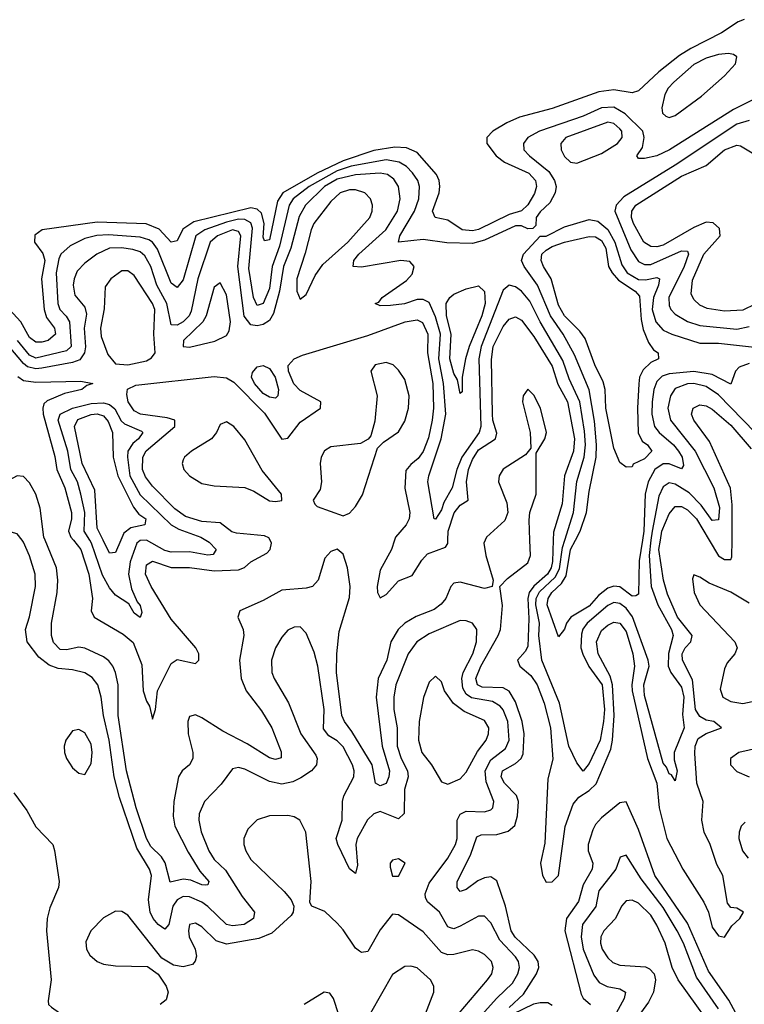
# Model space of a CAD drawing. Header units: inches. Extents: x 1694797 to 1849917, y 907313 to 1017959.
# Tile 495 of 656: x 1781338 to 1783694, y 988491 to 991693. Entities that reach past the tile are written whole.
import ezdxf

# ---------------------------------------------------------------- set-up
doc = ezdxf.new("R2010")
doc.units = ezdxf.units.IN
doc.header["$MEASUREMENT"] = 0
doc.layers.add('B7988', color=7, linetype='Continuous')
doc.layers.add('B7989', color=7, linetype='Continuous')

msp = doc.modelspace()

# ---------------------------------------------------------------- linework, layer by layer
at = {"layer": 'B7988', "color": 5}
for points, elevation in [([(1782810, 988423), (1782889.2, 988510.8), (1782940.4, 988559.6), (1782958.4, 988590), (1782962.9, 988610), (1782959.6, 988630), (1782950, 988645), (1782899.6, 988699.6), (1782870, 988755.9), (1782850, 988777), (1782830, 988777.8), (1782770, 988744.4), (1782750, 988736.2), (1782739.3, 988739.3), (1782730, 988743), (1782703.2, 988790), (1782663.9, 988823.9), (1782657.5, 988837.6), (1782656.2, 988850), (1782670, 988884.6), (1782730, 988965.7), (1782755.4, 989010), (1782760.3, 989030), (1782761, 989090), (1782770, 989108.7), (1782790, 989118.6), (1782850, 989116.8), (1782870, 989122.9), (1782876.2, 989130), (1782879.6, 989150), (1782854.4, 989214.4), (1782851.1, 989250), (1782870, 989285.9), (1782917.4, 989322.6), (1782929.6, 989350), (1782925.5, 989410), (1782910, 989448.2), (1782900.1, 989460.1), (1782875.3, 989475.3), (1782806.9, 989486.9), (1782790, 989499.6), (1782779, 989519), (1782775.5, 989550), (1782780.5, 989570), (1782811.6, 989630), (1782823.5, 989670), (1782824.1, 989710), (1782810, 989729.8), (1782790, 989738.3), (1782770, 989738.5), (1782670, 989695.7), (1782629, 989670), (1782601.3, 989630), (1782561.3, 989530), (1782554.2, 989490), (1782555, 989450), (1782565.4, 989390), (1782565.7, 989330), (1782578.5, 989290), (1782598.7, 989250), (1782600.9, 989230), (1782589.8, 989189.8), (1782588.7, 989111.3), (1782570, 989094.1), (1782510, 989117.7), (1782490, 989110.3), (1782469.5, 989090.5), (1782435.2, 989030), (1782431.2, 989010), (1782436.9, 988943.1), (1782430, 988916.3), (1782410, 988931), (1782372.1, 989010), (1782367.6, 989030), (1782386.1, 989090), (1782387.4, 989150), (1782391.8, 989168.2), (1782424.3, 989230), (1782426, 989250), (1782420.5, 989270), (1782390, 989328.4), (1782370, 989347.5), (1782343.3, 989363.3), (1782326.4, 989386.4), (1782328, 989450), (1782307, 989590), (1782295.6, 989635.6), (1782270, 989698), (1782250, 989718), (1782230, 989717.7), (1782210, 989708), (1782190, 989684.7), (1782170, 989649.6), (1782156.8, 989610), (1782157.6, 989570), (1782165.1, 989550), (1782211.7, 989471.7), (1782252.3, 989370), (1782300.5, 989300.5), (1782305.3, 989290), (1782303.5, 989270), (1782286.4, 989250), (1782252.4, 989227.6), (1782225.8, 989214.2), (1782190, 989206.4), (1782150, 989215.2), (1782070, 989255.5), (1782050, 989261.1), (1782030, 989256.9), (1781993.4, 989206.6), (1781939.3, 989150), (1781921.1, 989110), (1781920.1, 989090), (1781928, 989052), (1781952.9, 988990), (1781970, 988962.1), (1782006.8, 988926.8), (1782061, 988841), (1782101.5, 988790), (1782098.6, 988770), (1782067.4, 988750), (1782030, 988745.9), (1782010.5, 988750.5), (1781950, 988808.6), (1781930, 988822.3), (1781890, 988840.4), (1781870, 988841.3), (1781850, 988830.2), (1781835.6, 988810), (1781823.4, 988750), (1781810, 988734.8), (1781788.7, 988750), (1781771.9, 988770), (1781762.7, 988790), (1781756.8, 988830), (1781766.4, 988910), (1781759.8, 988930), (1781718.7, 988998.7), (1781663, 989163), (1781645.1, 989230), (1781629, 989350), (1781610.7, 989430), (1781603.3, 989490), (1781591.7, 989530), (1781573.3, 989553.3), (1781550, 989568.6), (1781510, 989578.8), (1781463.3, 989583.3), (1781433.5, 989593.5), (1781400, 989620), (1781362, 989670), (1781356.9, 989710), (1781370, 989751.3), (1781389.1, 989850), (1781387.8, 989890), (1781370, 989949.7), (1781350, 989994.2), (1781345.6, 990000)], 640), ([(1782851.7, 990000), (1782847.7, 989990), (1782853.9, 989950), (1782877.6, 989870), (1782874.4, 989850), (1782850, 989842.5), (1782770, 989863.4), (1782750, 989860.2), (1782740.4, 989850), (1782723.2, 989810), (1782708.4, 989791.6), (1782685.3, 989774.7), (1782627.5, 989752.5), (1782590.1, 989730), (1782568.3, 989710), (1782545, 989670), (1782531.9, 989610), (1782504.2, 989550), (1782497.1, 989490), (1782516.7, 989330), (1782540.3, 989250), (1782538.6, 989230), (1782530, 989208.6), (1782510, 989201.5), (1782495.3, 989210), (1782483.9, 989270), (1782418.1, 989378.1), (1782393.9, 989410), (1782385.6, 989430), (1782367.8, 989570), (1782369.4, 989630.6), (1782377.2, 989702.8), (1782410, 989814), (1782413, 989850), (1782403.8, 989910), (1782390, 989955.1), (1782370, 989971.2), (1782350, 989963.5), (1782330, 989941.7), (1782309, 989870), (1782290.1, 989849.9), (1782270, 989844.3), (1782190, 989837.7), (1782130, 989804), (1782053.8, 989770), (1782047.3, 989750), (1782065, 989710), (1782067.3, 989690), (1782052.2, 989610), (1782058.4, 989550), (1782074.4, 989510), (1782124.8, 989444.8), (1782158.4, 989390), (1782188.2, 989311.8), (1782188.1, 989291.9), (1782170, 989286.7), (1782150, 989291.9), (1782078.2, 989338.2), (1781998.5, 989378.5), (1781930, 989422.4), (1781910, 989432.6), (1781890, 989426.6), (1781885.2, 989410), (1781885.4, 989370), (1781900.6, 989310), (1781901.5, 989290), (1781890.1, 989270), (1781865.8, 989250), (1781854.7, 989230), (1781839.4, 989150), (1781837.2, 989102.8), (1781842.3, 989070), (1781885.3, 988985.3), (1781923.4, 988923.4), (1781952.9, 988890), (1781950, 988879.6), (1781942, 988878), (1781930, 988878.9), (1781894.3, 988894.3), (1781870, 988897.9), (1781827.6, 988887.6), (1781811.3, 988951.3), (1781798.9, 988970), (1781764.3, 989004.3), (1781750.4, 989030), (1781716.3, 989130), (1781685.4, 989250), (1781658, 989430), (1781657.8, 989530), (1781650, 989569.8), (1781641.2, 989590), (1781627.8, 989607.8), (1781610, 989620.6), (1781550, 989649.3), (1781530, 989652.6), (1781490, 989644), (1781470, 989644.5), (1781447.7, 989667.7), (1781441.8, 989690), (1781441, 989730), (1781459.9, 989830), (1781462.1, 989870), (1781457.7, 989910), (1781420.6, 990000)], 620), ([(1781512.5, 990000), (1781536.5, 989970), (1781563, 989890), (1781574.9, 989810), (1781570.4, 989770), (1781579.6, 989750), (1781674.9, 989694.9), (1781707, 989667), (1781735.2, 989595.2), (1781739.8, 989510), (1781750, 989476.5), (1781760.3, 989460.3), (1781770, 989417.6), (1781779.1, 989450), (1781786.6, 989510), (1781830, 989598.8), (1781850, 989611.8), (1781910, 989598.7), (1781920.5, 989610), (1781920.9, 989630), (1781911.1, 989650), (1781830, 989743.8), (1781765.3, 989850), (1781747.3, 989890), (1781750, 989919.7), (1781770, 989932.4), (1781830, 989910.8), (1781890, 989911.6), (1781970, 989900), (1782050, 989903.6), (1782068.8, 989911.2), (1782090.1, 989930), (1782141.9, 989958.1), (1782152.6, 989970), (1782156.9, 989990), (1782152.2, 990000)], 580), ([(1781943.4, 990000), (1781953.7, 989993.7), (1781977.4, 989970), (1781966.8, 989953.2), (1781950, 989951.8), (1781890, 989962), (1781830, 989960.9), (1781810, 989967.1), (1781750, 989999.7), (1781730, 989998.7), (1781718.6, 989990), (1781696.9, 989930), (1781692.3, 989890), (1781701.8, 989841.8), (1781719.7, 989799.7), (1781730, 989787.7), (1781735, 989765), (1781730, 989748.6), (1781710, 989763), (1781693.3, 989793.3), (1781650, 989821.5), (1781630, 989845.2), (1781606.7, 989886.7), (1781571.5, 989990), (1781565.6, 990000)], 560), ([(1781667, 990000), (1781650, 989959.8), (1781630, 989958), (1781609.3, 990000)], 540), ([(1782556.3, 990000), (1782546.6, 989970), (1782510, 989902.2), (1782499.9, 989850), (1782501.8, 989830), (1782510, 989812.7), (1782530, 989823.5), (1782570, 989868.5), (1782614.2, 989885.8), (1782645.2, 989934.8), (1782664.2, 989955.8), (1782722.5, 989977.5), (1782730, 989989.8), (1782730.4, 990000)], 580), ([(1782930, 988479.8), (1782976.2, 988523.8), (1783018.1, 988590), (1783026.1, 988610), (1783023.7, 988630), (1783010.8, 988650), (1782949.5, 988709.5), (1782936, 988730), (1782918.2, 988810), (1782890, 988892.6), (1782870, 988905.2), (1782850, 988902.4), (1782828, 988892), (1782790, 988863.9), (1782770, 988857.8), (1782760.2, 988870), (1782760.7, 988890), (1782803.9, 988976.1), (1782825, 989035), (1782838.3, 989041.7), (1782890, 989043.3), (1782926.7, 989053.3), (1782948.2, 989071.8), (1782956.3, 989103.7), (1782959.5, 989150), (1782953.4, 989170), (1782914.9, 989210), (1782904.1, 989230), (1782907.7, 989250), (1782950, 989273.6), (1782968.2, 989290), (1782974.9, 989305.1), (1782978.8, 989370), (1782971.5, 989410), (1782950, 989474.1), (1782929.4, 989509.4), (1782910, 989519.7), (1782842.3, 989522.3), (1782826.9, 989530), (1782821.8, 989550), (1782837, 989590), (1782894.3, 989690), (1782901.6, 989710), (1782908.3, 989788.2), (1782899.7, 989850), (1782924.5, 989875.5), (1782990, 989926), (1782999.2, 989950), (1782997.3, 990000)], 620), ([(1783072.8, 990000), (1783070.8, 989930.8), (1783066.3, 989910), (1783054.3, 989890), (1783009.4, 989850.6), (1782995, 989830), (1782990, 989810), (1782994.1, 989745.9), (1782990, 989654.9), (1782981.8, 989638.2), (1782956.9, 989610), (1782964.8, 989590), (1783000.6, 989560.6), (1783020.2, 989530), (1783043.5, 989470), (1783064.2, 989390), (1783071.9, 989288.1), (1783055.6, 989224.4), (1783045.3, 989014.7), (1783031.7, 988950), (1783038, 988910), (1783050, 988887.7), (1783070, 988888.8), (1783090.5, 988909.5), (1783111.4, 989068.6), (1783138.2, 989141.8), (1783155.9, 989164.1), (1783190, 989186.1), (1783212.7, 989207.3), (1783260, 989320), (1783266.2, 989350), (1783270.6, 989430), (1783265.9, 989530), (1783258, 989558), (1783219.5, 989630), (1783214.1, 989670), (1783230, 989706.1), (1783250, 989723.8), (1783270, 989733), (1783290, 989730.3), (1783310, 989703.4), (1783331.9, 989630), (1783337, 989590), (1783328.6, 989530), (1783329.9, 989510.1), (1783379.3, 989290), (1783409.6, 989210), (1783417, 989130), (1783442, 989030), (1783493.9, 988930), (1783562.4, 988822.4), (1783577.5, 988790), (1783590, 988741.5), (1783610, 988713.6), (1783630, 988709.2), (1783653.7, 988746.3), (1783679.6, 988770), (1783691.6, 988790), (1783670, 988803.7), (1783650, 988805.7), (1783640, 988820), (1783624.3, 988910), (1783605.3, 988945.3), (1783583.3, 989010), (1783563.7, 989050), (1783556.6, 989090), (1783560.9, 989150), (1783540.2, 989210), (1783533.9, 989306.1), (1783534.5, 989330), (1783544.6, 989355.4), (1783570, 989371.2), (1783620.6, 989390), (1783594.7, 989410), (1783570, 989415.3), (1783550, 989426.4), (1783535.2, 989450), (1783526.1, 989546.1), (1783493.1, 989610), (1783492.1, 989630), (1783502.1, 989650), (1783520.8, 989670), (1783524.9, 989690), (1783476.7, 989750), (1783444.6, 989824.6), (1783431.9, 989870), (1783416.6, 989970), (1783421.3, 990000)], 580), ([(1783390.7, 990000), (1783384.7, 989950), (1783391.9, 989850), (1783412.9, 989790), (1783458.1, 989710), (1783462.5, 989690), (1783447.9, 989632.1), (1783447.1, 989590), (1783454.9, 989570), (1783490, 989521.8), (1783497.5, 989490), (1783493.4, 989433.4), (1783498.8, 989390), (1783466, 989310), (1783466.3, 989286.3), (1783475.5, 989250), (1783470, 989217.6), (1783457.1, 989237.1), (1783450, 989240.3), (1783441.4, 989261.4), (1783430, 989274.8), (1783370, 989495.1), (1783368, 989530), (1783384.6, 989590), (1783382.1, 989610), (1783330.6, 989750.6), (1783310, 989778.7), (1783290, 989794.2), (1783270, 989797.7), (1783250, 989787.5), (1783183.1, 989730), (1783169.7, 989710.3), (1783165.4, 989694.6), (1783163.2, 989650), (1783169, 989629), (1783189.2, 989589.2), (1783232.2, 989530), (1783239.4, 989450), (1783236.8, 989410), (1783225.1, 989350), (1783190, 989274), (1783170, 989249), (1783150, 989276.3), (1783124.1, 989330), (1783093.1, 989470), (1783035.7, 989610), (1783026, 989690), (1783028.8, 989730), (1783016.9, 989790), (1783017.5, 989810), (1783028.3, 989831.8), (1783079.7, 989880.3), (1783093.3, 989906.7), (1783103.2, 989976.8), (1783110.4, 990000)], 560), ([(1783362.8, 990000), (1783352.7, 989932.7), (1783350, 989825.1), (1783341.2, 989818.8), (1783330, 989818), (1783290, 989848.2), (1783270, 989850.3), (1783250, 989844.1), (1783220.2, 989819.8), (1783190, 989785.2), (1783130.3, 989749.7), (1783115.6, 989730), (1783110, 989711.1), (1783090, 989685.6), (1783052.8, 989790), (1783056.9, 989810), (1783068.5, 989830), (1783100.4, 989859.6), (1783115.3, 989884.7), (1783129.6, 989970), (1783145.1, 990000)], 540), ([(1783580, 990000), (1783610, 989949.6), (1783630, 989936.9), (1783650, 989937.8), (1783654.3, 989945.7), (1783654.7, 990000)], 580), ([(1783710, 989795.5), (1783650, 989831.6), (1783580.3, 989860.3), (1783550, 989879.9), (1783530, 989887.8), (1783525.6, 989874.4), (1783531.7, 989830), (1783549.2, 989790), (1783664, 989670), (1783671.6, 989650), (1783664, 989630), (1783638.9, 989601.1), (1783630, 989582), (1783615.7, 989515.7), (1783624.6, 989490), (1783650, 989475.9), (1783690, 989468.7), (1783750, 989481.6)], 620), ([(1783767.2, 989330), (1783676, 989310), (1783649.6, 989290), (1783649.1, 989270), (1783670, 989247.5), (1783710.3, 989230)], 620), ([(1781318.4, 989178.4), (1781361.3, 989121.3), (1781390, 989067.4), (1781445.3, 989010), (1781451, 988991), (1781466.7, 988890), (1781464.4, 988870), (1781435.9, 988804.1), (1781427.2, 988770), (1781425.4, 988730), (1781439.8, 988570), (1781430, 988502), (1781431.8, 988490), (1781440.9, 988480.9), (1781485.3, 988450), (1781497.8, 988410), (1781537.3, 988330), (1781541.1, 988310), (1781536.7, 988283.3), (1781527.9, 988272.1), (1781510, 988271.6), (1781390, 988328.9), (1781370, 988345.4), (1781313.2, 988410)], 640), ([(1783690, 988419), (1783643.8, 988503.8), (1783577.9, 988597.9), (1783510, 988754), (1783403.2, 988910), (1783350, 989058.7), (1783310, 989149.7), (1783290, 989146.3), (1783230, 989096.7), (1783210, 989075.2), (1783201.5, 989058.5), (1783186.5, 989010), (1783187.1, 988990), (1783201.5, 988950), (1783199.6, 988930), (1783170, 988878.9), (1783154.8, 988825.2), (1783116.3, 988770), (1783111, 988730), (1783163.7, 988523.7), (1783170.3, 988510.3), (1783194.2, 988490)], 620), ([(1782730, 988418.4), (1782859.2, 988570), (1782873.1, 988590), (1782877.8, 988610), (1782871.7, 988630), (1782850, 988653), (1782830, 988663.4), (1782810, 988667.4), (1782750, 988652.4), (1782730, 988651.1), (1782710, 988658.6), (1782650, 988726.4), (1782570, 988781.7), (1782550, 988784.2), (1782510, 988733.1), (1782470, 988662.8), (1782450, 988659), (1782443.3, 988663.3), (1782430, 988673.6), (1782390, 988732.9), (1782370, 988754.8), (1782330, 988792), (1782288, 988810), (1782281.5, 988821.5), (1782286.2, 988890), (1782268.4, 989050), (1782249.2, 989089.2), (1782230, 989100.3), (1782210, 989104.5), (1782150, 989104), (1782110, 989090.9), (1782079.6, 989060.4), (1782066.4, 989030), (1782066.5, 989010), (1782072.9, 988990), (1782090, 988961.3), (1782197.8, 988857.8), (1782220.9, 988830), (1782228.9, 988810), (1782227, 988790), (1782220.3, 988779.7), (1782158.4, 988721.6), (1782115.8, 988704.2), (1782010, 988685.7), (1781976.8, 988696.8), (1781930, 988742.5), (1781910, 988754.1), (1781890, 988750.7), (1781886.4, 988730), (1781889.4, 988710), (1781908.5, 988670), (1781913, 988647), (1781908.8, 988631.2), (1781899.4, 988620.6), (1781870, 988612.1), (1781837.8, 988617.8), (1781800.3, 988640.3), (1781690, 988781), (1781670, 988793), (1781650, 988793.7), (1781610, 988772), (1781569.3, 988730), (1781553.4, 988693.4), (1781555.3, 988670), (1781566.3, 988650), (1781590.4, 988630), (1781610, 988621.7), (1781650, 988615.5), (1781753.1, 988613.1), (1781788.4, 988588.4), (1781814, 988550), (1781820.9, 988530), (1781814.4, 988505.6), (1781794.9, 988490)], 660), ([(1783697.3, 989082.7), (1783684.4, 989070), (1783677.2, 989050), (1783676.3, 989030), (1783688.2, 988990), (1783706.4, 988966.4)], 620), ([(1783610, 988476), (1783538.7, 988578.7), (1783497.1, 988690), (1783476.5, 988730), (1783430, 988805.9), (1783358.7, 988898.7), (1783310, 988975.4), (1783290.3, 988969.7), (1783277, 988930), (1783220.8, 988859.2), (1783211.1, 988808.9), (1783167.9, 988750), (1783163.7, 988710), (1783169.8, 988670), (1783205.2, 988585.2), (1783222.1, 988562), (1783248.7, 988548.7), (1783290, 988541), (1783307.8, 988530), (1783303.9, 988510), (1783278, 988462)], 640), ([(1783626, 988366), (1783479.2, 988570), (1783459.3, 988610), (1783436.6, 988690), (1783410, 988748.4), (1783390, 988780.7), (1783350, 988819.3), (1783330, 988829.1), (1783310, 988827), (1783295.2, 988810), (1783275.5, 988770), (1783237.4, 988730), (1783227.3, 988710), (1783226.3, 988690), (1783231.9, 988670), (1783250, 988641.6), (1783266.9, 988626.9), (1783290, 988617.9), (1783372.5, 988612.5), (1783386.4, 988606.4), (1783401.4, 988590), (1783405.4, 988570), (1783398.7, 988530), (1783382.8, 988497.2), (1783348.3, 988450)], 660), ([(1782622.8, 988370), (1782685, 988530), (1782684.8, 988550), (1782674.2, 988570), (1782630, 988609), (1782610, 988614.8), (1782590, 988613.5), (1782550, 988587.4), (1782478.7, 988461.3)], 680), ([(1782376.2, 988456.2), (1782358.5, 988510), (1782346.3, 988526.4), (1782327.9, 988530), (1782262.9, 988490)], 680), ([(1783070, 988487), (1783055.2, 988495.2), (1783030, 988495.9), (1783009.1, 988490.9), (1782941.6, 988458.4)], 620)]:
    msp.add_lwpolyline(points, dxfattribs=dict(at, elevation=elevation))
at = {"layer": 'B7988', "color": 5, "elevation": 660}
for points in [[(1782690, 989557.4), (1782670, 989538.9), (1782651.3, 989488.7), (1782636.9, 989410), (1782634.6, 989350), (1782645.5, 989310), (1782677, 989270), (1782710, 989214), (1782730, 989206.5), (1782770, 989223.8), (1782790, 989245.8), (1782826.8, 989313.2), (1782854.4, 989350), (1782862.8, 989370), (1782863.7, 989390), (1782850, 989414), (1782783.4, 989443.4), (1782748.8, 989468.8), (1782719.6, 989510), (1782710, 989539.6)], [(1781530, 989384.4), (1781510, 989380.5), (1781487.5, 989350), (1781482.2, 989330), (1781484, 989310), (1781490.2, 989290), (1781510, 989259.6), (1781530, 989242.6), (1781550, 989238.4), (1781570, 989274), (1781573.2, 989310), (1781570, 989336.2), (1781550, 989373.3)], [(1782570, 988963.7), (1782550, 988959.3), (1782543, 988950), (1782542.8, 988937.2), (1782550, 988907.3), (1782570, 988907.3), (1782591.5, 988950)]]:
    msp.add_lwpolyline(points, close=True, dxfattribs=at)
at = {"layer": 'B7989', "color": 5}
for points, elevation in [([(1783693.5, 991693.5), (1783674, 991686), (1783620.2, 991650), (1783520.5, 991599.5), (1783483.5, 991576.5), (1783416.1, 991523.9), (1783350, 991461.2), (1783330, 991455.4), (1783270, 991465), (1783221.3, 991458.7), (1783070, 991404.6), (1782963.8, 991376.2), (1782922.3, 991357.7), (1782877.1, 991330), (1782857.4, 991310), (1782857.2, 991290), (1782887.3, 991250), (1782914.1, 991230), (1782993.9, 991193.9), (1783014.9, 991170), (1783018.1, 991150), (1783011.8, 991128.2), (1782990, 991090.4), (1782970, 991071.5), (1782930, 991059.4), (1782830, 991010.2), (1782810, 991006.2), (1782776.8, 991010), (1782730, 991040.9), (1782689.2, 991049.2), (1782679.9, 991070), (1782701.7, 991130), (1782704.4, 991150), (1782702.2, 991170), (1782693.4, 991190), (1782630, 991261.1), (1782596, 991276), (1782558.4, 991278.4), (1782490, 991267.2), (1782390, 991234.5), (1782305.8, 991194.2), (1782193.4, 991130), (1782176.8, 991103.2), (1782150, 990976.8), (1782134, 990974), (1782130, 990986), (1782132.8, 991030), (1782124.1, 991064.1), (1782110, 991077.3), (1782090, 991080.9), (1781903.9, 991036.1), (1781868.2, 991011.8), (1781850, 990973.6), (1781830.8, 990969.2), (1781792, 991012), (1781748.8, 991028.8), (1781590, 991034.6), (1781410.8, 991009.2), (1781387.4, 990992.6), (1781385.9, 990970), (1781412.8, 990932.8), (1781420, 990910), (1781408.5, 990850), (1781417.1, 990750), (1781424.6, 990724.6), (1781451.2, 990690), (1781454.3, 990670), (1781430.9, 990650), (1781410, 990643.8), (1781390, 990643.9), (1781370, 990658.9), (1781341.8, 990710), (1781304.5, 990750)], 520), ([(1783750, 991446.4), (1783659.4, 991400.6), (1783451.1, 991270), (1783410, 991249.9), (1783370, 991241.6), (1783350, 991241.2), (1783345.1, 991250), (1783363, 991277), (1783368.4, 991310), (1783364.8, 991330), (1783307.2, 991387.2), (1783270, 991408.7), (1783230, 991406.7), (1783170, 991379.6), (1783028.4, 991330), (1782990.5, 991309.5), (1782976.4, 991290), (1782977.9, 991270), (1782995.6, 991250), (1783058.8, 991198.8), (1783077.5, 991170), (1783082.9, 991150), (1783079.1, 991130), (1783062.3, 991097.7), (1783030, 991067.7), (1783018, 991050), (1783016.7, 991023.3), (1783006.1, 991013.9), (1782990, 991012.7), (1782970, 991022.4), (1782950, 991022.5), (1782850, 990975.8), (1782810, 990965.3), (1782727.4, 990967.4), (1782650, 990978.1), (1782570, 990969.4), (1782573.9, 990990), (1782621.7, 991070), (1782636, 991110), (1782638.6, 991150), (1782632.4, 991170), (1782615.4, 991195.4), (1782595.5, 991215.5), (1782571.6, 991230), (1782530, 991236.9), (1782416.2, 991216.2), (1782370, 991201.1), (1782279.3, 991150), (1782227.1, 991110), (1782214, 991090), (1782183.3, 990956.7), (1782159.3, 990890), (1782150, 990818.5), (1782130, 990769.5), (1782110, 990763), (1782098.7, 990790), (1782083.6, 990883.6), (1782095.4, 991015.4), (1782090, 991032.5), (1782070, 991043.3), (1782050, 991044.1), (1782010, 991034.2), (1781939.9, 991010), (1781911.2, 990990), (1781870, 990847.2), (1781850, 990821.6), (1781830, 990835.8), (1781786.3, 990946.3), (1781770, 990969.3), (1781757.4, 990977.4), (1781730, 990986), (1781626.5, 990993.5), (1781588.6, 990991.4), (1781550, 990981.5), (1781502.6, 990957.4), (1781472.2, 990930), (1781465.2, 990914.8), (1781456.7, 990870), (1781462.5, 990770), (1781468.2, 990750), (1781489, 990729), (1781499.6, 990710), (1781505.4, 990630), (1781490, 990615.8), (1781390, 990592.5), (1781370, 990601.8), (1781330.5, 990650)], 540), ([(1783710, 991365.1), (1783670, 991353.4), (1783470, 991219.5), (1783302.7, 991117.3), (1783277.1, 991090), (1783273.5, 991070), (1783324.9, 990944.9), (1783350, 990907), (1783370, 990896.7), (1783390, 990897.1), (1783490, 990941.7), (1783510, 990940.7), (1783512.9, 990930), (1783498.5, 990890), (1783448.8, 990790), (1783450, 990763.9), (1783455.9, 990750), (1783470, 990734.9), (1783510, 990711.8), (1783550, 990698.1), (1783670, 990686.9), (1783710, 990695.1)], 560), ([(1783730, 990767.4), (1783690, 990748.2), (1783630, 990745.4), (1783574.1, 990754.1), (1783550, 990764.2), (1783530, 990782.6), (1783521.5, 990801.5), (1783526, 990846), (1783563.2, 990930), (1783615.3, 990990), (1783613.8, 991013.8), (1783592.6, 991032.6), (1783570, 991034.2), (1783530, 991017.7), (1783430, 990959.5), (1783410, 990953.8), (1783390, 990955), (1783367.8, 990970), (1783333.5, 991030), (1783327.5, 991050), (1783328.3, 991070), (1783342.1, 991090), (1783490, 991183.7), (1783570, 991218.7), (1783630, 991270.3), (1783670, 991284.9), (1783682.5, 991282.5), (1783810, 991206)], 580), ([(1783110.4, 990000), (1783138.4, 990090), (1783149.3, 990190.7), (1783173.1, 990270), (1783177.9, 990310), (1783174.9, 990354.9), (1783159.2, 990450), (1783125.2, 990525.2), (1783104.4, 990584.4), (1783030.4, 990710), (1782997.1, 990777.1), (1782970, 990810.4), (1782950, 990824.5), (1782930, 990829.3), (1782910, 990813), (1782838.6, 990630), (1782831.4, 990590), (1782837, 990370), (1782832.1, 990350), (1782775.5, 990270), (1782759.8, 990230), (1782744.7, 990170), (1782717.4, 990122.6), (1782710, 990098.8), (1782690, 990068), (1782685.6, 990070), (1782665.6, 990190), (1782668.1, 990210), (1782708.9, 990330), (1782723.5, 990410), (1782716.5, 990510), (1782700.7, 990590), (1782705.9, 990670), (1782690, 990726.8), (1782670, 990772.9), (1782650, 990783.2), (1782630, 990782.6), (1782589.2, 990769.2), (1782543.5, 990763.5), (1782510, 990762.9), (1782494, 990770), (1782506.1, 990773.9), (1782516.9, 990790), (1782595.4, 990844.6), (1782614.1, 990865.9), (1782620.8, 990890), (1782607, 990907), (1782577.3, 990910), (1782450, 990887.8), (1782422.7, 990890), (1782424.8, 990910), (1782440.3, 990930), (1782528.2, 991010), (1782566.5, 991070), (1782575.7, 991110), (1782570.3, 991150), (1782554.8, 991174.8), (1782533.9, 991190), (1782510, 991194.2), (1782430, 991188.9), (1782370, 991174.1), (1782328.7, 991150), (1782267.4, 991090), (1782246.5, 991053.5), (1782220.1, 990950), (1782195.8, 990890), (1782182.5, 990810), (1782163, 990737), (1782150, 990714.7), (1782130, 990701.3), (1782110, 990697.4), (1782090, 990700.8), (1782068.4, 990728.4), (1782047.7, 990890), (1782057, 990990), (1782050, 991004.1), (1782030, 991009.6), (1781981.4, 990990), (1781957.1, 990970), (1781917, 990850), (1781895.2, 990744.8), (1781888.7, 990730), (1781870, 990710.3), (1781850, 990699.6), (1781830, 990700.2), (1781816.7, 990770), (1781783.7, 990830), (1781764.1, 990890), (1781745.4, 990925.4), (1781730, 990938), (1781705.8, 990945.8), (1781668.5, 990951.5), (1781629.6, 990950.4), (1781589.1, 990930.9), (1781550, 990901.3), (1781525.1, 990874.9), (1781514.6, 990850), (1781511.8, 990830), (1781517, 990797), (1781550, 990757.8), (1781555.2, 990735.2), (1781548.1, 990690), (1781551.4, 990628.6), (1781548.5, 990610), (1781533.7, 990586.3), (1781510, 990577.8), (1781410, 990559.8), (1781390, 990557.5), (1781363.8, 990563.8), (1781350, 990574.5), (1781304.2, 990630)], 560), ([(1783145.1, 990000), (1783160.7, 990030), (1783181.2, 990090), (1783190, 990158.9), (1783212.3, 990270), (1783213.6, 990310), (1783207.1, 990387.1), (1783189.3, 990489.3), (1783142.6, 990602.6), (1783105, 990670), (1783064.3, 990730), (1783022.1, 990830), (1782978.7, 990890), (1782970.3, 990910), (1782976.5, 990930), (1783030, 990988.8), (1783050, 990989.4), (1783110, 991019.4), (1783190, 991043.6), (1783217.8, 991037.8), (1783250.9, 991010.9), (1783273.1, 990970), (1783295.8, 990895.8), (1783313.2, 990870), (1783350, 990848.3), (1783373.2, 990846.8), (1783410, 990854.1), (1783418.1, 990850), (1783415.2, 990830), (1783398.7, 990790), (1783395.2, 990750), (1783406.4, 990710), (1783430, 990683.7), (1783458.9, 990670), (1783550, 990641), (1783610, 990640.6), (1783727.7, 990627.7)], 540), ([(1782152.2, 990000), (1782148.3, 990008.3), (1782134.4, 990014.4), (1782043, 990023), (1782027.5, 990027.5), (1781990, 990056.6), (1781930, 990061), (1781877.4, 990077.4), (1781842.1, 990102.1), (1781770, 990176.4), (1781746.7, 990206.7), (1781737.5, 990230), (1781738, 990270), (1781749.4, 990290.6), (1781842.9, 990370), (1781842, 990390), (1781817.7, 990397.7), (1781730.5, 990410.5), (1781710, 990420.8), (1781690.4, 990450), (1781686.2, 990473.8), (1781688.4, 990491.6), (1781715.4, 990504.6), (1781970, 990532.9), (1782010, 990527.7), (1782033.9, 990513.9), (1782133.8, 990413.8), (1782190, 990328.6), (1782210, 990331.9), (1782250, 990384.1), (1782316.5, 990430), (1782316.9, 990450), (1782250, 990487.2), (1782229, 990509), (1782211.7, 990550), (1782211.5, 990568.5), (1782230, 990589.5), (1782258.1, 990601.9), (1782470, 990666.3), (1782591, 990710), (1782630, 990717.2), (1782648, 990708), (1782665.1, 990670), (1782664, 990610), (1782681.9, 990510), (1782684.1, 990430), (1782679.8, 990390), (1782667, 990333), (1782650, 990288.7), (1782634.2, 990265.8), (1782610, 990246.8), (1782593.4, 990226.6), (1782590, 990169), (1782606.7, 990090), (1782604, 990070), (1782594.5, 990050), (1782559.5, 990010), (1782556.3, 990000)], 580), ([(1782730.4, 990000), (1782731.5, 990030), (1782750.7, 990089.3), (1782770, 990114.4), (1782796.5, 990130), (1782790.5, 990190), (1782797.9, 990230), (1782810, 990262.7), (1782830, 990294.5), (1782885.1, 990330), (1782890, 990348.2), (1782877.1, 990390), (1782876, 990410), (1782872.2, 990587.8), (1782878, 990630), (1782910, 990695.4), (1782930, 990719.1), (1782950, 990726.7), (1782970, 990715.3), (1783010, 990662.7), (1783070, 990566.6), (1783088, 990508), (1783119.6, 990450), (1783142.5, 990330), (1783139.1, 990290), (1783109.7, 990210), (1783101.5, 990118.5), (1783073.5, 990026.5), (1783072.8, 990000)], 580), ([(1783710, 990574.9), (1783677.1, 990562.9), (1783665.7, 990550), (1783650, 990507.3), (1783590, 990539.3), (1783530, 990548.9), (1783450, 990541), (1783426.8, 990533.2), (1783410, 990516.2), (1783400.3, 990490), (1783394.5, 990450), (1783394.1, 990410), (1783402.4, 990370), (1783417, 990350), (1783463.8, 990310), (1783480.3, 990290), (1783492.4, 990270), (1783497, 990243), (1783490, 990232.7), (1783450, 990248.5), (1783430, 990248.6), (1783403.2, 990230), (1783381.3, 990190), (1783372.4, 990150), (1783367.4, 990030), (1783362.8, 990000)], 540), ([(1781332.4, 990532.4), (1781350, 990519.9), (1781390, 990514.3), (1781536.9, 990516.9), (1781575.3, 990510), (1781556.4, 990503.6), (1781539.5, 990490), (1781483.2, 990476.8), (1781426.8, 990453.2), (1781416.7, 990443.3), (1781412.7, 990430), (1781414.6, 990410), (1781452.7, 990272.7), (1781458.6, 990230), (1781485.2, 990170), (1781506.9, 990090), (1781506.7, 990070), (1781497, 990030), (1781504.5, 990010), (1781512.5, 990000)], 580), ([(1782997.3, 990000), (1782995, 990065), (1782997.3, 990090), (1783017.4, 990150), (1783017.3, 990282.7), (1783046.2, 990330), (1783050.6, 990350), (1783031.9, 990430), (1783010, 990471.4), (1782990, 990491.6), (1782975.5, 990470), (1782973.1, 990450), (1782998.3, 990350), (1783000.5, 990299.5), (1782982.3, 990277.7), (1782910, 990231.5), (1782897.3, 990210), (1782895.5, 990190), (1782922, 990122), (1782925.4, 990090), (1782915.4, 990064.7), (1782855.7, 990010), (1782851.7, 990000)], 620), ([(1783730, 990350.8), (1783610, 990473), (1783570, 990500.2), (1783530, 990509.9), (1783510, 990509.1), (1783470, 990493.6), (1783453.9, 990470), (1783445.3, 990430), (1783454.6, 990390), (1783535, 990290), (1783594.7, 990170), (1783613.2, 990106.8), (1783610, 990066.2), (1783590, 990064.6), (1783553.7, 990113.7), (1783514.5, 990154.5), (1783470, 990182.2), (1783450, 990186.3), (1783430, 990174.2), (1783416.3, 990143.7), (1783394.2, 990030), (1783390.7, 990000)], 560), ([(1781565.6, 990000), (1781547.9, 990030), (1781549.4, 990090), (1781537.3, 990150), (1781525.4, 990190), (1781503.9, 990230), (1781494, 990290), (1781463.1, 990390), (1781469.8, 990410.2), (1781509.2, 990430), (1781570, 990444.5), (1781610, 990446.5), (1781630, 990441.8), (1781647.5, 990427.5), (1781668.4, 990388.4), (1781678.5, 990378.5), (1781734.4, 990354.4), (1781738.9, 990350), (1781724.6, 990330), (1781705.8, 990314.2), (1781690.1, 990290), (1781688.2, 990270), (1781696.3, 990210), (1781730, 990147.4), (1781830.4, 990050.4), (1781855.8, 990035.8), (1781927, 990010), (1781943.4, 990000)], 560), ([(1783654.7, 990000), (1783655.4, 990115.4), (1783649.2, 990169.2), (1783580.9, 990320.9), (1783529.7, 990390), (1783523.1, 990410), (1783528.2, 990430), (1783550, 990440.7), (1783570, 990437.6), (1783590, 990426.7), (1783650, 990374.5), (1783716.9, 990296.9)], 580), ([(1781609.3, 990000), (1781590, 990039.1), (1781582.5, 990162.6), (1781541.2, 990250), (1781515.9, 990370), (1781527.4, 990392.6), (1781570, 990409.4), (1781590, 990410.9), (1781610, 990405.1), (1781625.8, 990385.8), (1781639.6, 990350), (1781642.3, 990270), (1781657.6, 990210), (1781707.6, 990107.6), (1781725, 990085), (1781747.8, 990070), (1781744.4, 990050), (1781699.7, 990040.3), (1781676.7, 990023.2), (1781667, 990000)], 540), ([(1781420.6, 990000), (1781416.4, 990010), (1781404.4, 990104.4), (1781390.9, 990150), (1781370, 990186.5), (1781350, 990206.9), (1781330, 990209.2), (1781290, 990187.5), (1781220.9, 990119.1), (1781196.5, 990103.5), (1781114.2, 990085.8), (1781102.1, 990077.9), (1781094.7, 990065.3), (1781089.6, 990030), (1781096.6, 990000)], 620), ([(1783421.3, 990000), (1783425.9, 990030), (1783450, 990086), (1783470, 990109.4), (1783490, 990109.5), (1783510, 990099), (1783538.4, 990070), (1783580, 990000)], 580), ([(1781345.6, 990000), (1781330, 990020.4), (1781310, 990026.4), (1781290, 990021), (1781271, 990009), (1781263.3, 990000)], 640)]:
    msp.add_lwpolyline(points, dxfattribs=dict(at, elevation=elevation))
for points, elevation in [([(1783642.9, 991582.9), (1783610, 991579.8), (1783570, 991568.4), (1783530, 991547.1), (1783465.2, 991490), (1783446.5, 991470), (1783436.2, 991450), (1783426.6, 991406.6), (1783428.8, 991388.8), (1783439.1, 991379.1), (1783450, 991374.8), (1783470, 991381), (1783555.3, 991444.7), (1783629.5, 991510), (1783665.4, 991550), (1783670, 991572), (1783659.5, 991579.5)], 540), ([(1783250, 991359.5), (1783113.8, 991310), (1783097.5, 991290), (1783098.3, 991270), (1783110, 991248.2), (1783128.8, 991230), (1783150, 991226.9), (1783230, 991258), (1783281.6, 991290), (1783296.9, 991310), (1783295.6, 991330), (1783290, 991337.9), (1783270, 991355.6)], 560), ([(1782410, 991139.9), (1782380.5, 991130), (1782350, 991101.6), (1782294.8, 991030), (1782285.4, 991010), (1782266.7, 990933.3), (1782239.4, 990850), (1782238.9, 990810), (1782250, 990783.7), (1782270, 990799.5), (1782298.8, 990861.2), (1782323.6, 990896.4), (1782405.4, 990970), (1782476.1, 991050), (1782484.2, 991070), (1782485.4, 991090), (1782479.1, 991110), (1782460.3, 991130), (1782430, 991139.7)], 580), ([(1783310, 990238), (1783290, 990253.2), (1783270, 990299.5), (1783244.3, 990430), (1783241.4, 990490), (1783235.7, 990515.7), (1783208, 990570), (1783176.5, 990656.5), (1783159.7, 990679.8), (1783110, 990730.4), (1783090, 990764.3), (1783066.4, 990850), (1783040.8, 990890), (1783034.2, 990910), (1783036.3, 990930), (1783050, 990943.7), (1783070, 990955.7), (1783110, 990969.3), (1783190, 990987.9), (1783210, 990986.9), (1783230, 990975.2), (1783243.9, 990950), (1783252.4, 990890), (1783264.3, 990870), (1783285.7, 990845.7), (1783339.9, 990810), (1783353.8, 990793.8), (1783358.4, 990718.4), (1783365.2, 990685.2), (1783382.7, 990642.7), (1783399.5, 990619.5), (1783414.4, 990610), (1783414.9, 990590), (1783390, 990578.3), (1783365.4, 990554.6), (1783353.9, 990530), (1783350.9, 990509.1), (1783346.6, 990430), (1783349.1, 990349.1), (1783362, 990322), (1783379.7, 990310), (1783393.7, 990290), (1783370, 990265.3), (1783332.9, 990247.1), (1783330, 990239)], 520), ([(1781670, 990876.3), (1781633.8, 990850), (1781615.8, 990824.3), (1781612.6, 990752.6), (1781600.2, 990690), (1781602.9, 990662.9), (1781624.2, 990604.1), (1781650, 990574.1), (1781690, 990570.5), (1781750, 990583.8), (1781766.3, 990593.7), (1781778.1, 990610), (1781773.7, 990670), (1781777.3, 990750), (1781770, 990770.4), (1781710, 990861), (1781690, 990875.9)], 580), ([(1781990, 990837.6), (1781970, 990822.7), (1781943.8, 990730), (1781933.2, 990710), (1781870.1, 990650), (1781869.2, 990630), (1781890, 990628.3), (1781972.6, 990647.4), (1782010, 990666.4), (1782019.2, 990680.8), (1782023.2, 990710), (1782010, 990798)], 580), ([(1782770, 990477), (1782762.1, 990522.1), (1782750, 990542.4), (1782736.9, 990590), (1782741.3, 990670), (1782725.7, 990730), (1782725.1, 990770), (1782736.6, 990790), (1782750, 990800.3), (1782790, 990817.3), (1782830, 990827), (1782849.4, 990809.4), (1782851.3, 990770), (1782841.3, 990730), (1782799.5, 990630), (1782787.4, 990590), (1782776.9, 990530), (1782776.9, 990483.1)], 540), ([(1782170, 990462), (1782150, 990464.9), (1782130, 990477.6), (1782101, 990510), (1782092.3, 990530), (1782094.7, 990545.3), (1782110, 990564.3), (1782130, 990567.9), (1782150, 990558.2), (1782168.8, 990530), (1782179.3, 990490), (1782177.1, 990470)], 560), ([(1782530, 990577.9), (1782493.4, 990570), (1782480.2, 990550), (1782500.8, 990470), (1782492.3, 990387.7), (1782479.9, 990340.1), (1782471.4, 990328.6), (1782445.7, 990314.3), (1782350, 990303.5), (1782329.3, 990290.7), (1782318.5, 990270), (1782315.3, 990250), (1782319.7, 990190), (1782314.7, 990165.3), (1782292.8, 990130), (1782297.8, 990117.7), (1782305.5, 990110), (1782390, 990078.9), (1782410, 990088.3), (1782430, 990109.3), (1782452.5, 990147.5), (1782501, 990299), (1782520.9, 990319.1), (1782570, 990353), (1782590, 990387.3), (1782602.5, 990430), (1782604.9, 990470), (1782590, 990523.2), (1782570, 990553.4), (1782552.8, 990570)], 620), ([(1782010, 990385.6), (1781990, 990376), (1781978.3, 990350), (1781961.7, 990330), (1781896.6, 990290), (1781874, 990270), (1781870, 990261), (1781866, 990250), (1781871.8, 990230), (1781890, 990209.6), (1781930, 990184.3), (1781970, 990176.5), (1782070, 990171.9), (1782099.7, 990159.7), (1782150, 990128.7), (1782170, 990126), (1782190, 990129.4), (1782188.8, 990150), (1782126.7, 990226.7), (1782070, 990326.9), (1782034.2, 990370)], 620)]:
    msp.add_lwpolyline(points, close=True, dxfattribs=dict(at, elevation=elevation))

doc.saveas('drawing.dxf')
